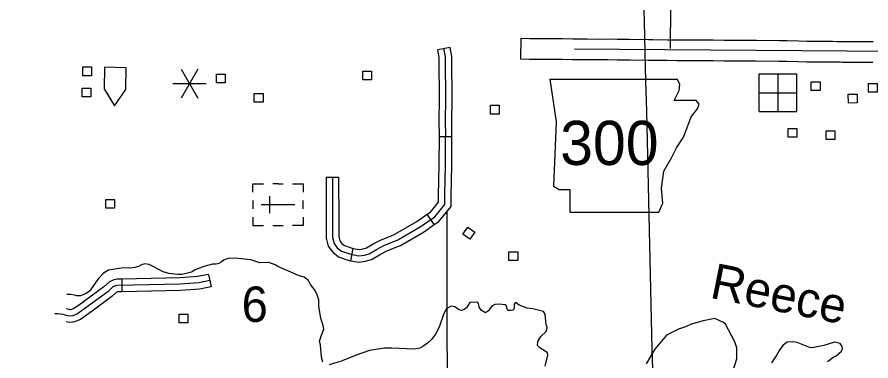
# Model space of a CAD drawing. Extents: x -19 to 366, y -4 to 359.
# Drawn here: x 133.386 to 135.322, y 203.408 to 204.187 of the extents above; entities that cross this region are included whole.
import ezdxf

# ---------------------------------------------------------------- set-up
doc = ezdxf.new("R2010")
doc.units = 0
for name, color, linetype in [('Level 10', 7, 'Continuous'), ('Level 2', 7, 'Continuous'), ('Level 21', 7, 'Continuous'), ('Level 31', 7, 'Continuous'), ('Level 32', 7, 'Continuous'), ('Level 35', 7, 'Continuous'), ('Level 45', 7, 'Continuous'), ('Level 48', 7, 'Continuous'), ('Level 5', 7, 'Continuous'), ('Level 56', 7, 'Continuous'), ('Level 57', 7, 'Continuous'), ('Level 60', 7, 'Continuous')]:
    doc.layers.add(name, color=color, linetype=linetype)

msp = doc.modelspace()

# ---------------------------------------------------------------- linework, layer by layer
at = {"layer": 'Level 10'}
msp.add_line((134.8598, 204.0882), (134.8598, 204.0882), dxfattribs=at)
for points in [[(134.5281, 204.0915), (134.5291, 204.1388), (134.5481, 204.1385), (134.5599, 204.1383), (134.5839, 204.1383), (134.6223, 204.1381), (134.6458, 204.1377), (134.6787, 204.1372), (134.707, 204.1371), (134.7258, 204.1372), (134.7468, 204.1367), (134.7746, 204.1368), (134.8186, 204.136), (134.8274, 204.1359), (134.8602, 204.1356)], [(134.8602, 204.1356), (134.8823, 204.1354), (134.9074, 204.135), (134.937, 204.1352), (134.9645, 204.1351), (134.989, 204.1346), (135.0059, 204.1345), (135.0277, 204.1345), (135.0622, 204.1344), (135.1138, 204.1339), (135.1322, 204.1338), (135.1583, 204.1332), (135.1768, 204.1324), (135.1891, 204.1324), (135.2035, 204.1322), (135.2175, 204.132), (135.2264, 204.132), (135.2355, 204.132), (135.2446, 204.1319), (135.2538, 204.1318), (135.2587, 204.1316), (135.2634, 204.1316), (135.2681, 204.1315), (135.2728, 204.1315), (135.2775, 204.1315), (135.2824, 204.1316), (135.2972, 204.1316), (135.3119, 204.1315), (135.3266, 204.1314)], [(134.8598, 204.0882), (134.8268, 204.0885), (134.8178, 204.0887), (134.7743, 204.0894), (134.7463, 204.0894), (134.7254, 204.0898), (134.707, 204.0898), (134.6783, 204.0899), (134.645, 204.0903), (134.6217, 204.0908), (134.5838, 204.0909), (134.5596, 204.0909), (134.5472, 204.0911), (134.5281, 204.0915)], [(135.3262, 204.0841), (135.3117, 204.0842), (135.2971, 204.0842), (135.2826, 204.0842), (135.2779, 204.0842), (135.2728, 204.0841), (135.2678, 204.0842), (135.2627, 204.0842), (135.2577, 204.0843), (135.2529, 204.0844), (135.244, 204.0845), (135.2352, 204.0846), (135.2263, 204.0847), (135.2172, 204.0847), (135.2029, 204.0849), (135.1889, 204.085), (135.1758, 204.085), (135.1567, 204.0858), (135.1314, 204.0864), (135.1133, 204.0866), (135.0619, 204.0871), (135.0276, 204.0872), (135.0057, 204.0871), (134.9884, 204.0873), (134.9639, 204.0877), (134.9371, 204.0879), (134.9071, 204.0876), (134.8817, 204.0881), (134.8598, 204.0882)]]:
    msp.add_lwpolyline(points, dxfattribs=at)
at = {"layer": 'Level 2'}
msp.add_lwpolyline([(136.9656, 204.0915), (136.3775, 204.0974), (135.3711, 204.1087), (135.37, 204.1086), (134.6501, 204.1142)], dxfattribs=at)
at = {"layer": 'Level 21'}
for p, q in [((134.5941, 204.046), (134.6085, 203.9499)), ((134.8889, 204.0348), (134.8822, 204.0459)), ((134.8761, 203.998), (134.8873, 204.0204)), ((134.8873, 204.0204), (134.8889, 204.0348)), ((134.9257, 203.998), (134.8761, 203.998)), ((134.9321, 203.9899), (134.9257, 203.998)), ((134.9145, 203.9611), (134.9289, 203.9787)), ((134.9289, 203.9787), (134.9321, 203.9899)), ((134.9065, 203.9403), (134.9145, 203.9611)), ((134.6085, 203.9499), (134.6021, 203.8041)), ((134.8969, 203.9146), (134.9065, 203.9403)), ((134.8809, 203.8906), (134.8969, 203.9146)), ((134.8697, 203.8682), (134.8809, 203.8906)), ((134.852, 203.8377), (134.8697, 203.8682)), ((134.8472, 203.7993), (134.852, 203.8377)), ((134.6021, 203.8041), (134.6149, 203.7961)), ((134.6149, 203.7961), (134.639, 203.7961)), ((134.639, 203.7961), (134.639, 203.7448)), ((134.8504, 203.7657), (134.8472, 203.7993)), ((134.8408, 203.7448), (134.8504, 203.7657)), ((134.639, 203.7448), (134.8408, 203.7448))]:
    msp.add_line(p, q, dxfattribs=at)
msp.add_lwpolyline([(134.5941, 204.046), (134.8822, 204.0459)], dxfattribs=at)
at = {"layer": 'Level 31'}
for p, q in [((133.6234, 203.5933), (133.624, 203.5649)), ((133.8204, 203.6039), (133.8258, 203.576))]:
    msp.add_line(p, q, dxfattribs=at)
for points in [[(133.6234, 203.5933), (133.6128, 203.5931), (133.6053, 203.5921), (133.5956, 203.5875), (133.5829, 203.5758), (133.5401, 203.5441), (133.5327, 203.5389)], [(133.7234, 203.5955), (133.6234, 203.5933)], [(133.8204, 203.6039), (133.796, 203.5992), (133.7549, 203.5962), (133.7234, 203.5955)], [(133.8231, 203.59), (133.7979, 203.5851), (133.7556, 203.582), (133.6139, 203.5789), (133.6094, 203.5783), (133.6036, 203.5756), (133.592, 203.5648), (133.5484, 203.5326), (133.523, 203.5148), (133.5122, 203.5102), (133.5064, 203.5093), (133.5015, 203.5105), (133.4907, 203.513), (133.4843, 203.5142), (133.4785, 203.5148), (133.4717, 203.5148)], [(133.8258, 203.576), (133.7998, 203.571), (133.7563, 203.5678), (133.724, 203.5671)], [(133.624, 203.5649), (133.615, 203.5647), (133.6136, 203.5645), (133.6117, 203.5636), (133.601, 203.5539), (133.5567, 203.5211), (133.549, 203.5157)], [(133.724, 203.5671), (133.624, 203.5649)], [(133.5327, 203.5389), (133.516, 203.5273), (133.5083, 203.5239), (133.507, 203.5238), (133.5048, 203.5243), (133.4976, 203.5259)], [(133.549, 203.5157), (133.5299, 203.5023), (133.5162, 203.4964), (133.5058, 203.4948), (133.4975, 203.4969)]]:
    msp.add_lwpolyline(points, dxfattribs=at)
at = {"layer": 'Level 32'}
msp.add_lwpolyline([(134.8674, 204.1154), (134.8704, 204.4941)], dxfattribs=at)
at = {"layer": 'Level 35'}
for points in [[(133.8551, 203.6372), (133.8548, 203.6366), (133.8492, 203.632), (133.8436, 203.6289), (133.8372, 203.6273), (133.8292, 203.6275), (133.8093, 203.6223), (133.7897, 203.6145), (133.7814, 203.6094), (133.7604, 203.6042), (133.7507, 203.604), (133.7302, 203.6062), (133.717, 203.6099), (133.6949, 203.6222), (133.6854, 203.6267), (133.6759, 203.6278), (133.6684, 203.626), (133.6616, 203.6218), (133.653, 203.6198), (133.6401, 203.6184), (133.6269, 203.6186), (133.5932, 203.614), (133.582, 203.6066), (133.5708, 203.5947), (133.5504, 203.5663), (133.543, 203.5609), (133.5302, 203.5554), (133.5217, 203.5552), (133.516, 203.5569)], [(133.916, 203.6374), (133.8803, 203.6407), (133.8652, 203.6398), (133.8551, 203.6372)], [(134.0796, 203.4053), (134.076, 203.417), (134.0737, 203.4443), (134.0721, 203.453), (134.076, 203.4667), (134.0819, 203.4797), (134.0803, 203.488), (134.0747, 203.5046), (134.0705, 203.5315), (134.0699, 203.5467), (134.0663, 203.558), (134.062, 203.5678), (134.0512, 203.5809), (134.0469, 203.5903), (134.0369, 203.5982), (134.0244, 203.6018), (133.9775, 203.622), (133.9714, 203.6257), (133.9566, 203.6308), (133.9365, 203.6305), (133.916, 203.6374)], [(133.516, 203.5569), (133.5084, 203.5585), (133.4992, 203.5589)], [(134.5836, 203.3961), (134.5893, 203.4215), (134.5884, 203.4261), (134.5808, 203.4321), (134.572, 203.4369), (134.5658, 203.4428), (134.5665, 203.452), (134.5735, 203.4634), (134.5858, 203.475), (134.5872, 203.4796), (134.5875, 203.4849), (134.5856, 203.4905), (134.5837, 203.5144), (134.5794, 203.52), (134.5551, 203.5258), (134.5422, 203.5279), (134.5247, 203.5345), (134.5178, 203.5397), (134.5155, 203.5396), (134.5133, 203.5362), (134.5127, 203.5263), (134.5097, 203.5229), (134.5052, 203.522), (134.4995, 203.5223), (134.4976, 203.5242), (134.4952, 203.5333), (134.4925, 203.5355), (134.4789, 203.5368), (134.469, 203.5359), (134.463, 203.5328), (134.4586, 203.5278), (134.4549, 203.5217), (134.4481, 203.5174), (134.439, 203.5226), (134.4339, 203.5301), (134.4319, 203.5385), (134.43, 203.5411), (134.4216, 203.5406), (134.4167, 203.5413), (134.4122, 203.5401), (134.4052, 203.5286), (134.3996, 203.5243), (134.3935, 203.5227), (134.3882, 203.5238), (134.3786, 203.5305), (134.3703, 203.5319), (134.3598, 203.5264), (134.3535, 203.5154), (134.3434, 203.4849), (134.3349, 203.4684), (134.3253, 203.4565), (134.3167, 203.4484), (134.3062, 203.4407), (134.2991, 203.4372), (134.2859, 203.4347), (134.2355, 203.4371), (134.2192, 203.4368), (134.1852, 203.4318), (134.1551, 203.4215), (134.1235, 203.4086), (134.0933, 203.399)], [(135.0069, 203.3795), (135.0179, 203.4125), (135.0178, 203.4375), (135.0133, 203.4516), (134.9921, 203.4914), (134.9875, 203.4952), (134.9683, 203.5043), (134.9418, 203.4993), (134.9146, 203.4917), (134.9014, 203.4857), (134.8855, 203.48), (134.8583, 203.4663), (134.8322, 203.4348)], [(135.2231, 203.4072), (135.2363, 203.4164), (135.2431, 203.4198), (135.2552, 203.4304), (135.2571, 203.4365), (135.2567, 203.441), (135.2522, 203.4475), (135.2469, 203.4494), (135.239, 203.4505), (135.2148, 203.4433), (135.1925, 203.4387), (135.1849, 203.438), (135.1547, 203.4501), (135.1463, 203.4516), (135.1316, 203.4505), (135.1225, 203.4436), (135.1154, 203.4341), (135.1086, 203.422), (135.0965, 203.4038)], [(134.8322, 203.4348), (134.8121, 203.4019)]]:
    msp.add_lwpolyline(points, dxfattribs=at)
at = {"layer": 'Level 45'}
for p, q in [((134.3677, 204.1181), (134.3398, 204.1125)), ((134.372, 203.9156), (134.3436, 203.9157)), ((134.0867, 203.8242), (134.1151, 203.8243)), ((134.332, 203.7169), (134.3159, 203.7403)), ((134.1427, 203.6351), (134.1479, 203.6631))]:
    msp.add_line(p, q, dxfattribs=at)
for points in [[(134.3559, 203.7627), (134.3558, 203.7833), (134.3568, 203.8214), (134.3574, 203.8475), (134.3575, 203.8649), (134.3577, 203.9049), (134.3578, 203.9244), (134.3575, 203.9444), (134.3576, 203.9625), (134.3582, 203.9911), (134.3581, 204.0246), (134.3575, 204.0668), (134.3574, 204.0855), (134.3575, 204.0964), (134.3535, 204.1165)], [(134.3723, 204.0157), (134.3723, 204.0247), (134.3717, 204.067), (134.3716, 204.0854), (134.3718, 204.0977), (134.3677, 204.1181)], [(134.3439, 204.0156), (134.3439, 204.0245), (134.3433, 204.0667), (134.3432, 204.0855), (134.3433, 204.0951), (134.3398, 204.1125)], [(134.3436, 203.9157), (134.3436, 203.9243), (134.3433, 203.9444), (134.3434, 203.9627), (134.3439, 203.9913), (134.3439, 204.0156)], [(134.372, 203.9156), (134.372, 203.9245), (134.3717, 203.9445), (134.3718, 203.9623), (134.3724, 203.991), (134.3723, 204.0157)], [(134.3424, 203.816), (134.3426, 203.8217), (134.3432, 203.8477), (134.3433, 203.865), (134.3435, 203.9049), (134.3436, 203.9157)], [(134.3708, 203.8153), (134.371, 203.8211), (134.3716, 203.8473), (134.3718, 203.8648), (134.3719, 203.9048), (134.372, 203.9156)], [(134.0867, 203.8242), (134.087, 203.7242)], [(134.1009, 203.8242), (134.1013, 203.6879), (134.1047, 203.6741), (134.112, 203.6643), (134.1215, 203.6565), (134.1425, 203.6496), (134.161, 203.6462), (134.1735, 203.6479), (134.1842, 203.6509), (134.2006, 203.6608), (134.2173, 203.6694), (134.2491, 203.6823), (134.2998, 203.712), (134.3329, 203.7348), (134.3559, 203.7627)], [(134.1151, 203.8243), (134.1154, 203.7243)], [(134.3159, 203.7403), (134.3232, 203.7453), (134.3417, 203.7678), (134.3416, 203.7834), (134.3424, 203.816)], [(134.332, 203.7169), (134.3426, 203.7242), (134.3701, 203.7576), (134.37, 203.7831), (134.3708, 203.8153)], [(134.2327, 203.691), (134.2428, 203.6951), (134.2922, 203.724), (134.3159, 203.7403)], [(134.087, 203.7242), (134.0871, 203.6861), (134.0916, 203.668), (134.1017, 203.6544), (134.1145, 203.6438), (134.139, 203.6358), (134.1427, 203.6351)], [(134.1154, 203.7243), (134.1155, 203.6897), (134.1178, 203.6803), (134.1224, 203.6741), (134.1284, 203.6692), (134.1461, 203.6634), (134.1479, 203.6631)], [(134.2434, 203.6647), (134.2554, 203.6695), (134.3075, 203.7), (134.332, 203.7169)], [(134.1479, 203.6631), (134.1614, 203.6606), (134.1706, 203.6619), (134.1785, 203.6641), (134.1936, 203.6732), (134.2114, 203.6823), (134.2327, 203.691)], [(134.1427, 203.6351), (134.1607, 203.6318), (134.1764, 203.634), (134.1899, 203.6378), (134.2075, 203.6484), (134.2232, 203.6565), (134.2434, 203.6647)]]:
    msp.add_lwpolyline(points, dxfattribs=at)
at = {"layer": 'Level 48'}
for p, q in [((133.7957, 204.069), (133.7578, 204.0034)), ((133.7578, 204.069), (133.7957, 204.0034)), ((133.7389, 204.0362), (133.8146, 204.0362))]:
    msp.add_line(p, q, dxfattribs=at)
at = {"layer": 'Level 5'}
msp.add_lwpolyline([(134.362, 203.1129), (134.3611, 203.7467)], dxfattribs=at)
at = {"layer": 'Level 56'}
for points in [[(133.5351, 204.0541), (133.5351, 204.0738), (133.5549, 204.0738), (133.5549, 204.0541)], [(133.8384, 204.038), (133.8384, 204.0577), (133.8581, 204.0577), (133.8581, 204.038)], [(134.17, 204.045), (134.17, 204.0647), (134.1897, 204.0647), (134.1897, 204.045)], [(135.1867, 204.0202), (135.1866, 204.0399), (135.2064, 204.0399), (135.2064, 204.0202)], [(135.316, 204.017), (135.316, 204.0367), (135.3357, 204.0367), (135.3358, 204.017)], [(133.5338, 204.0065), (133.5338, 204.0262), (133.5536, 204.0262), (133.5536, 204.0065)], [(133.924, 203.9944), (133.924, 204.0141), (133.9438, 204.0141), (133.9438, 203.9944)], [(135.2706, 203.9922), (135.2705, 204.012), (135.2903, 204.012), (135.2903, 203.9923)], [(134.4596, 203.9672), (134.4596, 203.987), (134.4794, 203.987), (134.4794, 203.9672)], [(135.1341, 203.9146), (135.1341, 203.9343), (135.1539, 203.9343), (135.1539, 203.9146)], [(135.2202, 203.9093), (135.2201, 203.929), (135.2399, 203.9291), (135.2399, 203.9094)], [(133.5875, 203.7543), (133.5875, 203.774), (133.6073, 203.774), (133.6073, 203.7543)], [(134.4239, 203.6999), (134.4126, 203.6838), (134.3964, 203.6951), (134.4077, 203.7112)], [(134.5013, 203.6356), (134.5013, 203.6553), (134.5211, 203.6553), (134.5211, 203.6356)], [(133.7533, 203.4941), (133.7533, 203.5139), (133.7731, 203.5139), (133.7731, 203.4941)]]:
    msp.add_lwpolyline(points, close=True, dxfattribs=at)
at = {"layer": 'Level 57'}
for p, q in [((135.0686, 204.058), (135.1539, 204.0581)), ((135.0688, 203.9728), (135.0686, 204.058)), ((135.1114, 203.9728), (135.1113, 204.058)), ((135.154, 203.9729), (135.1539, 204.0581)), ((135.0687, 204.0154), (135.1539, 204.0155)), ((135.0688, 203.9728), (135.154, 203.9729)), ((133.9777, 203.8094), (133.966, 203.8094)), ((133.9777, 203.8094), (133.9897, 203.8094)), ((133.9209, 203.7716), (133.9209, 203.7527)), ((133.9588, 203.7431), (133.9588, 203.7812)), ((134.0345, 203.7527), (134.0345, 203.7716)), ((133.9398, 203.7621), (134.0156, 203.7621)), ((133.9777, 203.7621), (133.9777, 203.7621)), ((133.9777, 203.7621), (133.9777, 203.7621)), ((133.966, 203.7147), (133.9897, 203.7147))]:
    msp.add_line(p, q, dxfattribs=at)
msp.add_lwpolyline([(133.6337, 204.0722), (133.5845, 204.0734), (133.5833, 204.0242), (133.607, 203.9859), (133.6325, 204.0229)], close=True, dxfattribs=at)
for points in [[(133.9209, 203.7905), (133.9209, 203.8094), (133.9446, 203.8094)], [(134.0108, 203.8094), (134.0345, 203.8094), (134.0345, 203.7905)], [(133.9209, 203.7336), (133.9209, 203.7147), (133.9446, 203.7147)], [(134.0345, 203.7336), (134.0345, 203.7147), (134.0108, 203.7147)]]:
    msp.add_lwpolyline(points, dxfattribs=at)
at = {"layer": 'Level 60'}
for points in [[(139.4406, 1.5315), (139.2511, 10.1473), (139.0608, 18.7633), (138.8699, 27.3793), (138.6784, 35.9956), (138.4861, 44.6119), (138.2932, 53.2285), (138.0997, 61.8451), (137.9055, 70.4619), (137.7106, 79.0789), (137.5151, 87.6959), (137.319, 96.3132), (137.1221, 104.9306), (136.9247, 113.5481), (136.7265, 122.1658), (136.5278, 130.7836), (136.3283, 139.4016), (136.1282, 148.0197), (135.9275, 156.6379), (135.7261, 165.2564), (135.5241, 173.8749), (135.3214, 182.4936), (135.1181, 191.1125), (134.9141, 199.7315), (134.7095, 208.3506), (134.5043, 216.9699), (134.2984, 225.5894), (134.0919, 234.209), (133.8847, 242.8288), (133.6769, 251.4487), (133.4685, 260.0687), (133.2594, 268.6889), (133.0497, 277.3093), (132.8393, 285.9298), (132.6283, 294.5504), (132.4167, 303.1713), (132.2044, 311.7922), (131.9916, 320.4133), (131.778, 329.0346), (131.5639, 337.656), (131.3491, 346.2776)], [(0, 198.1326), (7.1014, 198.137), (14.2028, 198.1503), (21.3042, 198.1724), (28.4055, 198.2034), (35.5068, 198.2433), (42.6081, 198.292), (49.7092, 198.3496), (56.8103, 198.4161), (63.9113, 198.4913), (71.0123, 198.5755), (78.1131, 198.6685), (85.2137, 198.7704), (92.3143, 198.8811), (99.4147, 199.0007), (106.5149, 199.1291), (113.615, 199.2664), (120.7149, 199.4126), (127.8146, 199.5676), (134.9141, 199.7315), (142.0135, 199.9042), (149.1125, 200.0858), (156.2114, 200.2762), (163.31, 200.4755), (170.4084, 200.6837), (177.5065, 200.9007), (184.6043, 201.1265), (191.7018, 201.3612), (198.799, 201.6048), (205.896, 201.8572), (212.9926, 202.1185), (220.0888, 202.3886), (227.1848, 202.6676), (234.2803, 202.9554), (241.3755, 203.2521), (248.4704, 203.5576), (255.5648, 203.872), (262.6589, 204.1952), (269.7525, 204.5273), (276.8457, 204.8682), (283.9385, 205.218), (291.0309, 205.5766), (298.1228, 205.9441), (305.2142, 206.3204), (312.3051, 206.7056), (319.3956, 207.0996), (326.4856, 207.5024), (333.5751, 207.9141), (340.664, 208.3347)]]:
    msp.add_spline(points, degree=3, dxfattribs=at)

# ---------------------------------------------------------------- texts
at = {"layer": 'Level 21'}
msp.add_text('300', height=0.1, dxfattribs=at).set_placement((134.6173, 203.8519))
at = {"layer": 'Level 35'}
msp.add_text('Reece', height=0.08, rotation=348.6865, dxfattribs=at).set_placement((134.9544, 203.5516))
at = {"layer": 'Level 5'}
msp.add_text('6', height=0.08, dxfattribs=at).set_placement((133.8952, 203.4966))

doc.saveas('drawing.dxf')
